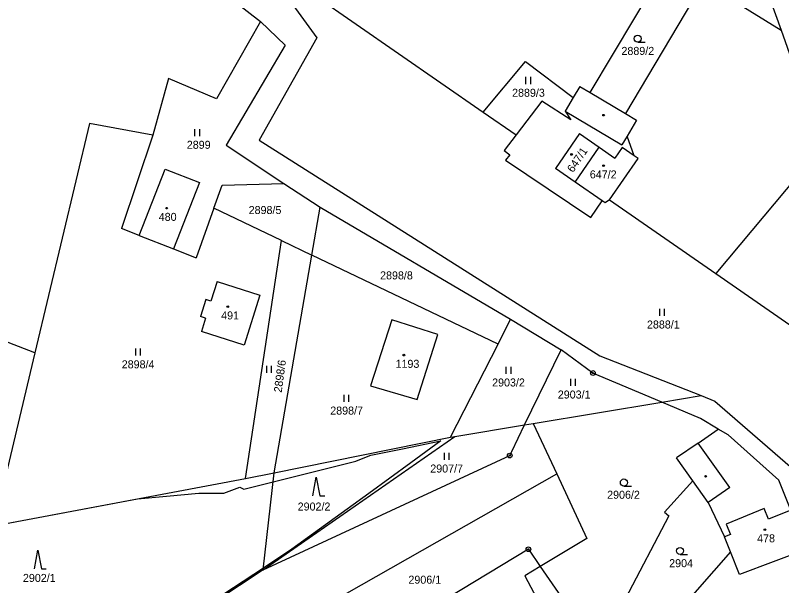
# Model space of a CAD drawing. Extents: x -439246 to -433691, y -1130252 to -1121148.
# Drawn here: x -438752.3 to -438589.6, y -1124128.1 to -1124007 of the extents above; entities that cross this region are included whole.
import ezdxf

# ---------------------------------------------------------------- set-up
doc = ezdxf.new("R2010")
doc.units = 0
for name, color, linetype in [('Vrstva 1', 7, 'Continuous'), ('Vrstva 18', 7, 'Continuous'), ('Vrstva 19', 7, 'Continuous'), ('Vrstva 24', 7, 'Continuous'), ('Vrstva 25', 7, 'Continuous'), ('Vrstva 3', 7, 'Continuous'), ('Vrstva 37', 7, 'Continuous'), ('Vrstva 4', 7, 'Continuous'), ('Vrstva 52', 7, 'Continuous')]:
    doc.layers.add(name, color=color, linetype=linetype)

msp = doc.modelspace()

# ---------------------------------------------------------------- linework, layer by layer
at = {"layer": 'Vrstva 1'}
for points in [[(-438674.03, -1123958.04), (-438589.65, -1124010.12)], [(-438724.74, -1123989.25), (-438700.26, -1124008.29)], [(-438700.95, -1123994.28), (-438688.33, -1124011.77)], [(-438630.21, -1124023.41), (-438616, -1123999.5)], [(-438593.25, -1124000.09), (-438589.65, -1124010.12)], [(-438688.97, -1124002.59), (-438652.99, -1124027.54)], [(-438608.51, -1124003.95), (-438622.74, -1124027.87)], [(-438700.26, -1124008.29), (-438709.64, -1124024.74)], [(-438700.26, -1124008.29), (-438694.99, -1124013.35)], [(-438589.65, -1124010.12), (-438580.96, -1124034.82)], [(-438688.33, -1124011.77), (-438700.56, -1124033.53)], [(-438694.99, -1124013.35), (-438707.55, -1124034.58)], [(-438652.99, -1124027.54), (-438643.99, -1124016.77)], [(-438643.99, -1124016.77), (-438633.83, -1124024.44)], [(-438719.84, -1124020.44), (-438723.17, -1124032.43)], [(-438709.64, -1124024.74), (-438719.84, -1124020.44)], [(-438632.42, -1124022.09), (-438633.83, -1124024.44)], [(-438632.42, -1124022.09), (-438630.21, -1124023.41)], [(-438630.21, -1124023.41), (-438622.74, -1124027.87)], [(-438640.52, -1124025.25), (-438645.98, -1124032.4)], [(-438634.37, -1124029.19), (-438640.52, -1124025.25)], [(-438633.83, -1124024.44), (-438635.55, -1124027.33)], [(-438635.55, -1124027.33), (-438634.37, -1124029.19)], [(-438652.99, -1124027.54), (-438645.98, -1124032.4)], [(-438622.74, -1124027.87), (-438620.36, -1124029.29)], [(-438736.61, -1124029.95), (-438748.22, -1124078.67)], [(-438723.17, -1124032.43), (-438736.61, -1124029.95)], [(-438620.36, -1124029.29), (-438622.36, -1124032.64)], [(-438632.51, -1124032.12), (-438637.63, -1124039.5)], [(-438632.51, -1124032.12), (-438628.32, -1124035.02)], [(-438723.17, -1124032.43), (-438729.79, -1124052.29)], [(-438700.56, -1124033.53), (-438628.17, -1124079.29)], [(-438645.98, -1124032.4), (-438648.5, -1124035.7)], [(-438620.87, -1124036.85), (-438622.36, -1124032.64)], [(-438707.55, -1124034.58), (-438695.32, -1124042.68)], [(-438633.44, -1124042.4), (-438628.32, -1124035.02)], [(-438580.96, -1124034.82), (-438603.52, -1124061.84)], [(-438648.5, -1124035.7), (-438647.32, -1124036.6)], [(-438647.32, -1124036.6), (-438648.22, -1124037.78)], [(-438620.06, -1124037.41), (-438620.87, -1124036.85)], [(-438648.22, -1124037.78), (-438630.09, -1124049.91)], [(-438626.13, -1124046.16), (-438620.06, -1124037.41)], [(-438726.02, -1124053.77), (-438720.51, -1124039.68)], [(-438720.51, -1124039.68), (-438713.22, -1124042.53)], [(-438633.44, -1124042.4), (-438637.63, -1124039.5)], [(-438713.22, -1124042.53), (-438718.73, -1124056.62)], [(-438710.15, -1124047.97), (-438708.42, -1124043.04)], [(-438708.42, -1124043.04), (-438695.32, -1124042.68)], [(-438695.32, -1124042.68), (-438687.62, -1124047.77)], [(-438630.09, -1124049.91), (-438627.72, -1124046.37)], [(-438627.04, -1124046.84), (-438627.72, -1124046.37)], [(-438626.13, -1124046.16), (-438627.04, -1124046.84)], [(-438626.13, -1124046.16), (-438603.52, -1124061.84)], [(-438710.15, -1124047.97), (-438713.95, -1124058.49)], [(-438695.79, -1124054.84), (-438710.15, -1124047.97)], [(-438689.37, -1124057.9), (-438687.62, -1124047.77)], [(-438687.62, -1124047.77), (-438647.13, -1124071.52)], [(-438726.02, -1124053.77), (-438729.79, -1124052.29)], [(-438726.02, -1124053.77), (-438718.73, -1124056.62)], [(-438703.48, -1124105.38), (-438695.79, -1124054.84)], [(-438695.79, -1124054.84), (-438689.37, -1124057.9)], [(-438748.22, -1124078.67), (-438808.25, -1124055.44)], [(-438718.73, -1124056.62), (-438713.95, -1124058.49)], [(-438697.37, -1124104.15), (-438689.37, -1124057.9)], [(-438649.81, -1124076.8), (-438689.37, -1124057.9)], [(-438603.52, -1124061.84), (-438554.77, -1124095.64)], [(-438709.48, -1124063.53), (-438710.79, -1124067.7)], [(-438709.48, -1124063.53), (-438700.38, -1124066.4)], [(-438700.38, -1124066.4), (-438703.72, -1124077.02)], [(-438711.87, -1124067.36), (-438713, -1124070.94)], [(-438710.79, -1124067.7), (-438711.87, -1124067.36)], [(-438711.92, -1124071.28), (-438713, -1124070.94)], [(-438711.92, -1124071.28), (-438712.83, -1124074.17)], [(-438672.34, -1124071.69), (-438676.89, -1124085.66)], [(-438662.63, -1124074.75), (-438672.34, -1124071.69)], [(-438649.81, -1124076.8), (-438647.13, -1124071.52)], [(-438647.13, -1124071.52), (-438636.43, -1124078.06)], [(-438703.72, -1124077.02), (-438712.83, -1124074.17)], [(-438666.96, -1124088.59), (-438662.63, -1124074.75)], [(-438659.87, -1124096.61), (-438649.81, -1124076.8)], [(-438748.22, -1124078.67), (-438756.97, -1124115.39)], [(-438644.16, -1124093.99), (-438636.43, -1124078.06)], [(-438629.64, -1124082.96), (-438636.43, -1124078.06)], [(-438628.17, -1124079.29), (-438606.68, -1124087.77)], [(-438615.03, -1124089.15), (-438629.64, -1124082.96)], [(-438676.89, -1124085.66), (-438666.96, -1124088.59)], [(-438642.31, -1124093.68), (-438615.03, -1124089.15)], [(-438615.03, -1124089.15), (-438606.68, -1124087.77)], [(-438606.77, -1124092.65), (-438615.03, -1124089.15)], [(-438606.68, -1124087.77), (-438603.72, -1124088.94)], [(-438603.72, -1124088.94), (-438586.66, -1124103.74)], [(-438659, -1124096.45), (-438644.16, -1124093.99)], [(-438646.89, -1124099.62), (-438644.16, -1124093.99)], [(-438644.16, -1124093.99), (-438642.31, -1124093.68)], [(-438642.31, -1124093.68), (-438637.34, -1124104.38)], [(-438603.01, -1124094.86), (-438606.77, -1124092.65)], [(-438607.31, -1124097.84), (-438603.01, -1124094.86)], [(-438600.93, -1124096.08), (-438603.01, -1124094.86)], [(-438699.69, -1124124.75), (-438659, -1124096.45)], [(-438697.37, -1124104.15), (-438659.87, -1124096.61)], [(-438659.87, -1124096.61), (-438659, -1124096.45)], [(-438590.17, -1124105.7), (-438600.93, -1124096.08)], [(-438607.31, -1124097.84), (-438611.89, -1124101.01)], [(-438699.69, -1124124.75), (-438647.33, -1124100.51)], [(-438647.33, -1124100.51), (-438646.89, -1124099.62)], [(-438608.41, -1124105.89), (-438611.89, -1124101.01)], [(-438756.97, -1124115.39), (-438703.48, -1124105.38)], [(-438703.48, -1124105.38), (-438697.37, -1124104.15)], [(-438699.69, -1124124.75), (-438697.37, -1124104.15)], [(-438681.9, -1124129.72), (-438637.34, -1124104.38)], [(-438637.34, -1124104.38), (-438630.96, -1124118.11)], [(-438608.41, -1124105.89), (-438614.43, -1124112.52)], [(-438605.15, -1124110.45), (-438608.41, -1124105.89)], [(-438587.6, -1124112.06), (-438590.17, -1124105.7)], [(-438605.15, -1124110.45), (-438601.71, -1124117.72)], [(-438613.54, -1124113.33), (-438622.77, -1124130.96)], [(-438614.43, -1124112.52), (-438613.54, -1124113.33)], [(-438630.96, -1124118.11), (-438640.85, -1124124.05)], [(-438600.44, -1124120.91), (-438601.71, -1124117.72)], [(-438643.36, -1124120.4), (-438689.21, -1124148.13)], [(-438643.36, -1124120.4), (-438640.85, -1124124.05)], [(-438600.44, -1124120.91), (-438611.57, -1124133.6)], [(-438598.52, -1124125.74), (-438600.44, -1124120.91)], [(-438584.22, -1124120.4), (-438598.52, -1124125.74)], [(-438699.69, -1124124.75), (-438709.94, -1124131.57)], [(-438640.85, -1124124.05), (-438644.13, -1124126.02)], [(-438640.85, -1124124.05), (-438631.18, -1124138.1)], [(-438644.13, -1124126.02), (-438632.31, -1124148.33)]]:
    msp.add_lwpolyline(points, dxfattribs=at)
at = {"layer": 'Vrstva 24'}
for centre, radius in [((-438629.64, -1124082.96), 0.5), ((-438629.64, -1124082.96), 0.1), ((-438647.33, -1124100.51), 0.5), ((-438647.33, -1124100.51), 0.1), ((-438643.36, -1124120.4), 0.5), ((-438643.36, -1124120.4), 0.1)]:
    msp.add_circle(centre, radius, dxfattribs=at)
at = {"layer": 'Vrstva 25'}
for p, q in [((-438620.14, -1124012.7), (-438618.54, -1124012.7)), ((-438643.87, -1124021.59), (-438643.87, -1124020.09)), ((-438642.87, -1124021.59), (-438642.87, -1124020.09)), ((-438714.18, -1124032.64), (-438714.18, -1124031.14)), ((-438713.18, -1124032.64), (-438713.18, -1124031.14)), ((-438615.45, -1124070.81), (-438615.45, -1124069.31)), ((-438614.45, -1124070.81), (-438614.45, -1124069.31)), ((-438726.78, -1124079.27), (-438726.78, -1124077.77)), ((-438725.78, -1124079.27), (-438725.78, -1124077.77)), ((-438698.93, -1124082.92), (-438698.93, -1124081.42)), ((-438697.93, -1124082.92), (-438697.93, -1124081.42)), ((-438648.05, -1124083.12), (-438648.05, -1124081.62)), ((-438647.05, -1124083.12), (-438647.05, -1124081.62)), ((-438634.33, -1124085.68), (-438634.33, -1124084.18)), ((-438633.33, -1124085.68), (-438633.33, -1124084.18)), ((-438682.48, -1124089.09), (-438682.48, -1124087.59)), ((-438681.48, -1124089.09), (-438681.48, -1124087.59)), ((-438661.16, -1124101.4), (-438661.16, -1124099.9)), ((-438660.16, -1124101.4), (-438660.16, -1124099.9)), ((-438623.07, -1124106.97), (-438621.47, -1124106.97)), ((-438611.15, -1124121.5), (-438609.55, -1124121.5))]:
    msp.add_line(p, q, dxfattribs=at)
for points in [[(-438689.13, -1124109.06), (-438688.43, -1124105.06), (-438687.63, -1124109.06), (-438686.63, -1124109.06)], [(-438748.27, -1124124.58), (-438747.57, -1124120.58), (-438746.77, -1124124.58), (-438745.77, -1124124.58)]]:
    msp.add_lwpolyline(points, dxfattribs=at)
for centre, radius in [((-438620.14, -1124011.95), 0.75), ((-438627.4, -1124028.2), 0.175), ((-438634.19, -1124036.54), 0.175), ((-438627.4, -1124038.93), 0.175), ((-438720.18, -1124047.95), 0.175), ((-438707.21, -1124068.88), 0.175), ((-438669.81, -1124079.16), 0.175), ((-438623.07, -1124106.22), 0.75), ((-438605.71, -1124104.89), 0.175), ((-438593.12, -1124116.22), 0.175), ((-438611.15, -1124120.75), 0.75)]:
    msp.add_circle(centre, radius, dxfattribs=at)
at = {"layer": 'Vrstva 3'}
for points in [[(-438632.51, -1124032.12), (-438637.63, -1124039.5)], [(-438632.51, -1124032.12), (-438628.32, -1124035.02)], [(-438633.44, -1124042.4), (-438628.32, -1124035.02)], [(-438633.44, -1124042.4), (-438628.32, -1124035.02)], [(-438628.32, -1124035.02), (-438624.98, -1124037.34)], [(-438623.41, -1124035.09), (-438624.98, -1124037.34)], [(-438620.87, -1124036.85), (-438623.41, -1124035.09)], [(-438620.06, -1124037.41), (-438620.87, -1124036.85)], [(-438626.13, -1124046.16), (-438620.06, -1124037.41)], [(-438726.02, -1124053.77), (-438720.51, -1124039.68)], [(-438720.51, -1124039.68), (-438713.22, -1124042.53)], [(-438633.44, -1124042.4), (-438637.63, -1124039.5)], [(-438713.22, -1124042.53), (-438718.73, -1124056.62)], [(-438627.72, -1124046.37), (-438633.44, -1124042.4)], [(-438627.04, -1124046.84), (-438627.72, -1124046.37)], [(-438626.13, -1124046.16), (-438627.04, -1124046.84)], [(-438726.02, -1124053.77), (-438718.73, -1124056.62)], [(-438709.48, -1124063.53), (-438710.79, -1124067.7)], [(-438709.48, -1124063.53), (-438700.38, -1124066.4)], [(-438700.38, -1124066.4), (-438703.72, -1124077.02)], [(-438711.87, -1124067.36), (-438713, -1124070.94)], [(-438710.79, -1124067.7), (-438711.87, -1124067.36)], [(-438711.92, -1124071.28), (-438713, -1124070.94)], [(-438711.92, -1124071.28), (-438712.83, -1124074.17)], [(-438672.34, -1124071.69), (-438676.89, -1124085.66)], [(-438662.63, -1124074.75), (-438672.34, -1124071.69)], [(-438703.72, -1124077.02), (-438712.83, -1124074.17)], [(-438666.96, -1124088.59), (-438662.63, -1124074.75)], [(-438676.89, -1124085.66), (-438666.96, -1124088.59)], [(-438593.27, -1124111.77), (-438601.34, -1124115.03)], [(-438592.37, -1124113.99), (-438593.27, -1124111.77)], [(-438587.6, -1124112.06), (-438592.37, -1124113.99)], [(-438601.34, -1124115.03), (-438600.44, -1124117.26)], [(-438600.44, -1124117.26), (-438601.71, -1124117.72)], [(-438600.44, -1124120.91), (-438601.71, -1124117.72)], [(-438598.52, -1124125.74), (-438600.44, -1124120.91)], [(-438584.22, -1124120.4), (-438598.52, -1124125.74)]]:
    msp.add_lwpolyline(points, dxfattribs=at)
at = {"layer": 'Vrstva 37'}
for centre in [(-438634.19, -1124036.54), (-438627.4, -1124038.93), (-438720.18, -1124047.95), (-438707.21, -1124068.88), (-438669.81, -1124079.16), (-438593.12, -1124116.22)]:
    msp.add_circle(centre, 0.175, dxfattribs=at)
at = {"layer": 'Vrstva 4'}
for points in [[(-438635.55, -1124027.33), (-438623.48, -1124034.53)], [(-438622.36, -1124032.64), (-438623.48, -1124034.53)], [(-438628.32, -1124035.02), (-438624.98, -1124037.34)], [(-438623.41, -1124035.09), (-438624.98, -1124037.34)], [(-438620.87, -1124036.85), (-438623.41, -1124035.09)], [(-438627.72, -1124046.37), (-438633.44, -1124042.4)], [(-438600.57, -1124107.28), (-438607.31, -1124097.84)], [(-438600.57, -1124107.28), (-438605.15, -1124110.45)], [(-438593.27, -1124111.77), (-438601.34, -1124115.03)], [(-438592.37, -1124113.99), (-438593.27, -1124111.77)], [(-438587.6, -1124112.06), (-438592.37, -1124113.99)], [(-438601.34, -1124115.03), (-438600.44, -1124117.26)], [(-438600.44, -1124117.26), (-438601.71, -1124117.72)]]:
    msp.add_lwpolyline(points, dxfattribs=at)
at = {"layer": 'Vrstva 52'}
msp.add_lwpolyline([(-438756.97, -1124115.39), (-438726.42, -1124109.67), (-438720.2, -1124109.1), (-438713.34, -1124108.47), (-438708.03, -1124108.47), (-438704.63, -1124107.19), (-438703.78, -1124107.62), (-438697.58, -1124106.07), (-438679.98, -1124101.67), (-438678.44, -1124101.05), (-438676.8, -1124100.39), (-438670.08, -1124099.03), (-438661.94, -1124097.38), (-438668.35, -1124102.04), (-438677.28, -1124108.53), (-438693.58, -1124120.36), (-438699.65, -1124124.38), (-438708.03, -1124129.93), (-438747.12, -1124136.09), (-438758.17, -1124135.24)], dxfattribs=at)

# ---------------------------------------------------------------- texts
at = {"layer": 'Vrstva 18'}
for s, p in [('2889/2', (-438623.59, -1124015.4)), ('2889/3', (-438646.82, -1124024.29)), ('2899', (-438715.92, -1124035.34)), ('2898/5', (-438702.78, -1124049.2)), ('2898/8', (-438674.86, -1124063.08)), ('2888/1', (-438618.17, -1124073.51)), ('2898/4', (-438729.74, -1124081.97)), ('2903/2', (-438651.06, -1124085.82)), ('2903/1', (-438637.11, -1124088.38)), ('2898/7', (-438685.45, -1124091.79)), ('2907/7', (-438664.2, -1124104.1)), ('2906/2', (-438626.63, -1124109.67)), ('2902/2', (-438692.37, -1124112.17)), ('2904', (-438613.45, -1124124.2)), ('2902/1', (-438750.73, -1124127.33)), ('2906/1', (-438668.84, -1124127.71))]:
    msp.add_text(s, height=1.7, dxfattribs=at).set_placement(p)
msp.add_text('2898/6', height=1.7, rotation=82.3117, dxfattribs=at).set_placement((-438695.77, -1124087.19))
at = {"layer": 'Vrstva 19'}
msp.add_text('647/1', height=1.7, rotation=56.0156, dxfattribs=at).set_placement((-438633.87, -1124040.51))
for s, p in [('647/2', (-438630.31, -1124041.63)), ('480', (-438721.88, -1124050.65)), ('491', (-438708.62, -1124071.58)), ('1193', (-438671.58, -1124081.86)), ('478', (-438594.77, -1124118.92))]:
    msp.add_text(s, height=1.7, dxfattribs=at).set_placement(p)

doc.saveas('drawing.dxf')
